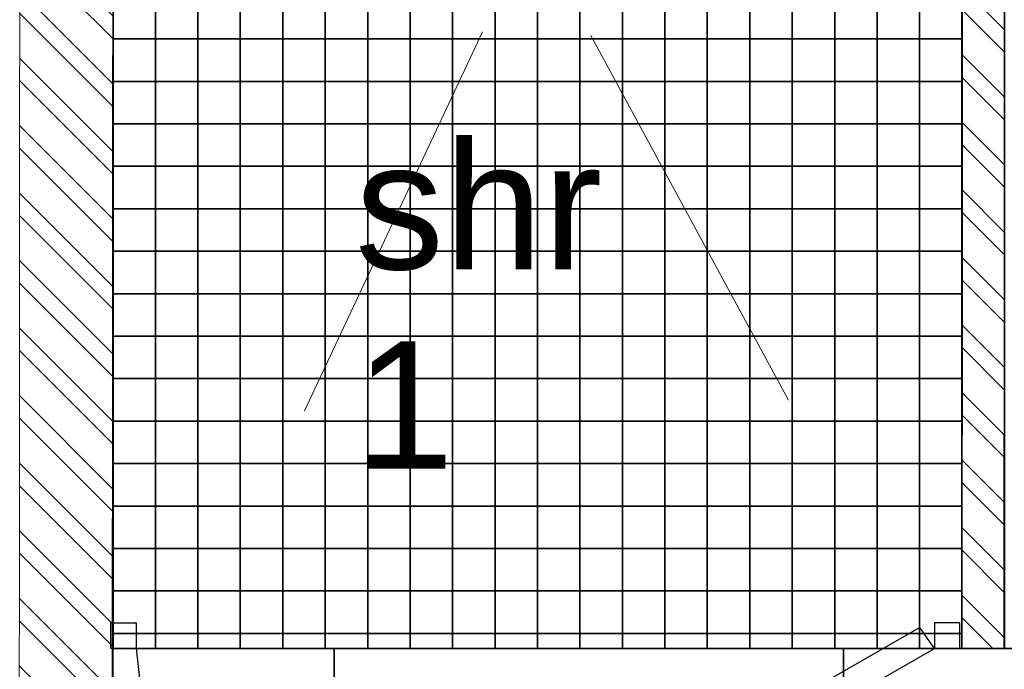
# Model space of a CAD drawing. Header units: millimetres. Extents: x -115474967 to 444143, y -74377 to 241828222.
# Tile 366 of 590: x -99872 to -98712, y 269102 to 269867. Entities that reach past the tile are written whole.
import ezdxf

# ---------------------------------------------------------------- set-up
doc = ezdxf.new("R2010")
doc.units = ezdxf.units.MM
doc.header["$MEASUREMENT"] = 0
doc.linetypes.add('Dashed', pattern=[280, 140, -140])
for name, color, linetype in [('00-2 Fittings', 8, 'Continuous'), ('00-2 Walls', 4, 'Continuous'), ('00-3 Elev 02', 1, 'Continuous'), ('00-3 Elev 04', 8, 'Continuous'), ('00-6 H-Brickwork', 9, 'Continuous'), ('FITT-CURT', 4, 'Dashed'), ('FITT-SANT', 5, 'Continuous'), ('TEXT-50', 2, 'Continuous'), ('WINDOWS_AND_DOORS', 1, 'Continuous')]:
    doc.layers.add(name, color=color, linetype=linetype)
doc.layers.add('0_cons_01', color=40, linetype='Continuous', lineweight=0, plot=False)
doc.styles.add('TEXT-50', font='arial.ttf', dxfattribs={"height": 100})

msp = doc.modelspace()

# ---------------------------------------------------------------- hatches: boundary and pattern name
at = {"layer": '00-6 H-Brickwork'}
h = msp.add_hatch(dxfattribs=at)
h.set_pattern_fill('ANSI32', color=256, scale=150, angle=450, style=0)
h.set_pattern_definition([(135, (14085.39, 0), (-39.774756, -39.774756), []), (135, (14085.39, 26.517), (-39.774756, -39.774756), [])])
h.paths.add_polyline_path([(-109260.08217, 270268.53784), (-109150.19608, 270268.53422), (-109150.19608, 270383.4416), (-109058.42578, 270383.47371), (-109058.42578, 270268.53422), (-108948.63072, 270268.51248), (-108948.42578, 270498.29396), (-109258.32202, 270498.29396)])
h.paths.add_polyline_path([(-108948.63072, 270153.32183), (-109260.19608, 270153.32183), (-109260.19608, 270268.53422), (-108948.63072, 270268.50592)], flags=17)
h.paths.add_polyline_path([(-107303.97852, 267542.95615), (-110870.91859, 267542.95615), (-110870.92005, 267184.13279), (-111099.69926, 267184.16443), (-111099.73128, 267294.33039), (-110984.13263, 267294.33039), (-110984.89939, 267655.29973), (-109375.20646, 267658.71902), (-109380.86351, 270321.85747), (-109265.86379, 270322.11662), (-109260.19608, 269354.14194), (-108362.03114, 269354.14194), (-108362.03114, 269304.14194), (-109260.19608, 269304.13421), (-109260.19608, 268504.13368), (-108362.03114, 268504.13368), (-108362.03114, 268454.13368), (-109260.19608, 268454.13274), (-109260.19608, 267652.95615), (-107303.89194, 267652.95612)])
h.paths.add_polyline_path([(-109610.86301, 270321.38377), (-109380.86522, 270321.85738), (-109380.62985, 270211.85786), (-109495.02964, 270211.61485), (-109490.45042, 267773.47446), (-111099.66512, 267771.37479), (-111099.74655, 267184.16451), (-111213.89911, 267184.18035), (-111214.81325, 267884.81187), (-109605.69449, 267888.22997), (-109605.6157, 267851.13878)])
h.paths.add_polyline_path([(-107353.18352, 268552.94153), (-107301.93173, 268552.94153), (-107301.93173, 270143.17954), (-107353.18352, 270143.17954)])
h.paths.add_polyline_path([(-106403.79542, 268552.44538), (-106352.21745, 268552.44538), (-106352.21745, 270147.39224), (-106403.79542, 270147.39224)])
h.paths.add_polyline_path([(-105453.77199, 268551.92727), (-105402.20687, 268551.92727), (-105402.20687, 270149.00282), (-105453.77199, 270149.00282)])
h.paths.add_polyline_path([(-101721.713, 270378.88833), (-104503.42654, 270378.88833), (-104503.42654, 270495.68108), (-101721.713, 270495.68108)])
h.paths.add_polyline_path([(-104502.67338, 265155.25751), (-103861.43127, 265154.83502), (-103861.43127, 265264.83504), (-104392.67338, 265265.18506), (-104392.67338, 267465.18554), (-101441.74628, 267465.18556), (-101441.74628, 265265.18506), (-102761.35902, 265264.11025), (-102761.43151, 265154.11027), (-101331.74628, 265155.18506), (-101331.67713, 267575.18556), (-104392.67338, 267575.18556), (-104392.67338, 270150.61523), (-101831.8551, 270150.61523), (-101832.77079, 268473.49915), (-101722.74451, 268473.49915), (-101721.713, 270378.88429), (-101831.713, 270378.88833), (-101831.713, 270264.78479), (-104393.49383, 270265.61016), (-104393.42654, 270378.88833), (-104503.47702, 270379.97591)])
h.paths.add_polyline_path([(-100822.74451, 268472.94781), (-100772.01697, 268472.94781), (-100772.01697, 270145.76617), (-100822.74451, 270145.76617)])
h.paths.add_polyline_path([(-99872.97549, 268137.32336), (-99456.30081, 268137.09656), (-99456.25182, 268227.09655), (-99762.9244, 268227.26347), (-99761.83551, 270143.99884), (-99436.85793, 270143.99884), (-99436.74422, 270261.68049), (-99871.72212, 270262.10074)])
h.paths.add_polyline_path([(-99871.7221, 270262.13645), (-99761.61102, 270261.99435), (-99761.61102, 270376.99438), (-99546.52198, 270377.10066), (-99546.52198, 270261.68049), (-99436.74421, 270261.68296), (-99436.52198, 270491.68034), (-99871.61102, 270491.68034)])
h.paths.add_polyline_path([(-98762.43622, 269126.3182), (-98711.7444, 269126.3182), (-98711.7444, 270143.99884), (-98762.43622, 270143.99884)])
h.paths.add_polyline_path([(-97712.32578, 269126.40399), (-97661.62803, 269126.40399), (-97661.62803, 270143.99884), (-97712.32578, 270143.99884)], flags=17)
h.paths.add_polyline_path([(-97071.53883, 270259.39761), (-96961.52288, 270259.39511), (-96961.41186, 270374.28876), (-96551.35101, 270374.28876), (-96551.35101, 270259.12945), (-96441.43927, 270259.05413), (-96441.34536, 270488.78626), (-97071.52288, 270488.78625)])
h.paths.add_polyline_path([(-96442.59513, 266505.83408), (-96662.59513, 266545.28649), (-96662.59513, 268135.57592), (-98256.30098, 268136.44339), (-98256.252, 268226.44338), (-96661.50193, 268225.57591), (-96661.50193, 270143.99884), (-97071.572, 270143.99884), (-97071.53883, 270259.39511), (-96441.43927, 270259.05214)])
h.paths.add_polyline_path([(-102665.60228, 263929.62036), (-102665.6022, 264149.62036), (-99866.75339, 264149.62036), (-99866.75339, 264827.42455), (-99756.75339, 264827.42455), (-99756.75339, 264149.62036), (-97688.94996, 264149.62036), (-97691.0228, 266182.58981), (-99873.09098, 266182.58981), (-99873.77765, 267068.0994), (-99763.77765, 267068.44231), (-99763.77765, 266403.02968), (-96705.99403, 266403.02968), (-96745.52532, 266182.58981), (-97477.09582, 266182.58981), (-97468.06649, 263929.62036), (-99073.81807, 263929.62036), (-99073.81807, 263840.89071), (-99293.54254, 263840.89071), (-99293.81914, 263929.62036)])
h.paths.add_polyline_path([(-110980.11471, 264159.62015), (-110980.10231, 264274.31633), (-111095.10219, 264274.16628), (-111095.22, 264384.33281), (-110870.91859, 264384.13517), (-110870.91859, 264274.61277), (-105532.3587, 264274.62036), (-105532.3587, 266949.61603), (-105422.3587, 266949.61603), (-105422.3587, 264149.62036), (-103974.10601, 264149.62036), (-103974.10601, 263929.62036), (-105532.3587, 263929.62036), (-109252.28503, 263929.62036), (-109252.28503, 263873.55477), (-109482.16432, 263873.06649), (-109482.1654, 263983.06646), (-109367.46422, 263983.06583), (-109367.46422, 264044.61972), (-105532.3587, 264044.62036), (-105532.3587, 264159.62036)])
h.paths.add_polyline_path([(-111209.65275, 263929.62036), (-111210.24584, 264384.18273), (-111095.24593, 264384.33278), (-111095.24593, 264044.62036), (-109482.52981, 264044.62036), (-109482.1654, 263873.06646), (-109597.16516, 263872.82219), (-109597.16516, 263929.62036)])

# ---------------------------------------------------------------- linework, layer by layer
for points in [[(-99762.16274, 269125.94737), (-99501.63656, 269126.35123), (-99501.6388, 268608.78822), (-99762.16498, 268608.38436)], [(-99501.6364, 269126.35123), (-98901.6364, 269126.35123), (-98901.63865, 268608.78822), (-99501.63865, 268608.78822)], [(-98901.6364, 269126.35123), (-98301.6364, 269126.35123), (-98301.63865, 268608.78822), (-98901.63865, 268608.78822)]]:
    msp.add_lwpolyline(points, close=True)
at = {"layer": '00-2 Fittings', "color": 9, "true_color": 0xc7c8ca}
for points in [[(-99761.85484, 269893.99884), (-99761.85484, 269843.99884), (-99712.114, 269843.99884), (-99712.114, 269893.99884)], [(-99712.114, 269893.99884), (-99712.114, 269843.99884), (-99662.114, 269843.99884), (-99662.114, 269893.99884)], [(-99662.114, 269893.99884), (-99662.114, 269843.99884), (-99612.114, 269843.99884), (-99612.114, 269893.99884)], [(-99612.114, 269893.99884), (-99612.114, 269843.99884), (-99562.114, 269843.99884), (-99562.114, 269893.99884)], [(-99562.114, 269893.99884), (-99562.114, 269843.99884), (-99512.114, 269843.99884), (-99512.114, 269893.99884)], [(-99512.114, 269893.99884), (-99512.114, 269843.99884), (-99462.114, 269843.99884), (-99462.114, 269893.99884)], [(-99462.114, 269893.99884), (-99462.114, 269843.99884), (-99412.114, 269843.99884), (-99412.114, 269893.99884)], [(-99362.114, 269893.99884), (-99362.114, 269843.99884), (-99412.114, 269843.99884), (-99412.114, 269893.99884)], [(-99312.114, 269893.99884), (-99312.114, 269843.99884), (-99362.114, 269843.99884), (-99362.114, 269893.99884)], [(-99262.114, 269893.99884), (-99262.114, 269843.99884), (-99312.114, 269843.99884), (-99312.114, 269893.99884)], [(-99212.114, 269893.99884), (-99212.114, 269843.99884), (-99262.114, 269843.99884), (-99262.114, 269893.99884)], [(-99162.114, 269893.99884), (-99162.114, 269843.99884), (-99212.114, 269843.99884), (-99212.114, 269893.99884)], [(-99112.114, 269893.99884), (-99112.114, 269843.99884), (-99162.114, 269843.99884), (-99162.114, 269893.99884)], [(-99062.114, 269893.99884), (-99062.114, 269843.99884), (-99112.114, 269843.99884), (-99112.114, 269893.99884)], [(-99012.114, 269893.99884), (-99012.114, 269843.99884), (-99062.114, 269843.99884), (-99062.114, 269893.99884)], [(-98962.114, 269893.99884), (-98962.114, 269843.99884), (-99012.114, 269843.99884), (-99012.114, 269893.99884)], [(-98912.114, 269893.99884), (-98912.114, 269843.99884), (-98962.114, 269843.99884), (-98962.114, 269893.99884)], [(-98862.114, 269893.99884), (-98862.114, 269843.99884), (-98912.114, 269843.99884), (-98912.114, 269893.99884)], [(-98812.114, 269893.99884), (-98812.114, 269843.99884), (-98862.114, 269843.99884), (-98862.114, 269893.99884)], [(-98762.43622, 269893.99884), (-98762.43622, 269843.99884), (-98812.114, 269843.99884), (-98812.114, 269893.99884)], [(-99761.85484, 269843.99884), (-99761.85484, 269793.99884), (-99712.114, 269793.99884), (-99712.114, 269843.99884)], [(-99712.114, 269843.99884), (-99712.114, 269793.99884), (-99662.114, 269793.99884), (-99662.114, 269843.99884)], [(-99662.114, 269843.99884), (-99662.114, 269793.99884), (-99612.114, 269793.99884), (-99612.114, 269843.99884)], [(-99612.114, 269843.99884), (-99612.114, 269793.99884), (-99562.114, 269793.99884), (-99562.114, 269843.99884)], [(-99562.114, 269843.99884), (-99562.114, 269793.99884), (-99512.114, 269793.99884), (-99512.114, 269843.99884)], [(-99512.114, 269843.99884), (-99512.114, 269793.99884), (-99462.114, 269793.99884), (-99462.114, 269843.99884)], [(-99462.114, 269843.99884), (-99462.114, 269793.99884), (-99412.114, 269793.99884), (-99412.114, 269843.99884)], [(-99362.114, 269843.99884), (-99362.114, 269793.99884), (-99412.114, 269793.99884), (-99412.114, 269843.99884)], [(-99312.114, 269843.99884), (-99312.114, 269793.99884), (-99362.114, 269793.99884), (-99362.114, 269843.99884)], [(-99262.114, 269843.99884), (-99262.114, 269793.99884), (-99312.114, 269793.99884), (-99312.114, 269843.99884)], [(-99212.114, 269843.99884), (-99212.114, 269793.99884), (-99262.114, 269793.99884), (-99262.114, 269843.99884)], [(-99162.114, 269843.99884), (-99162.114, 269793.99884), (-99212.114, 269793.99884), (-99212.114, 269843.99884)], [(-99112.114, 269843.99884), (-99112.114, 269793.99884), (-99162.114, 269793.99884), (-99162.114, 269843.99884)], [(-99062.114, 269843.99884), (-99062.114, 269793.99884), (-99112.114, 269793.99884), (-99112.114, 269843.99884)], [(-99012.114, 269843.99884), (-99012.114, 269793.99884), (-99062.114, 269793.99884), (-99062.114, 269843.99884)], [(-98962.114, 269843.99884), (-98962.114, 269793.99884), (-99012.114, 269793.99884), (-99012.114, 269843.99884)], [(-98912.114, 269843.99884), (-98912.114, 269793.99884), (-98962.114, 269793.99884), (-98962.114, 269843.99884)], [(-98862.114, 269843.99884), (-98862.114, 269793.99884), (-98912.114, 269793.99884), (-98912.114, 269843.99884)], [(-98812.114, 269843.99884), (-98812.114, 269793.99884), (-98862.114, 269793.99884), (-98862.114, 269843.99884)], [(-98762.43622, 269843.99884), (-98762.43622, 269793.99884), (-98812.114, 269793.99884), (-98812.114, 269843.99884)], [(-99761.85484, 269793.99884), (-99761.85484, 269743.99884), (-99712.114, 269743.99884), (-99712.114, 269793.99884)], [(-99712.114, 269793.99884), (-99712.114, 269743.99884), (-99662.114, 269743.99884), (-99662.114, 269793.99884)], [(-99662.114, 269793.99884), (-99662.114, 269743.99884), (-99612.114, 269743.99884), (-99612.114, 269793.99884)], [(-99612.114, 269793.99884), (-99612.114, 269743.99884), (-99562.114, 269743.99884), (-99562.114, 269793.99884)], [(-99562.114, 269793.99884), (-99562.114, 269743.99884), (-99512.114, 269743.99884), (-99512.114, 269793.99884)], [(-99512.114, 269793.99884), (-99512.114, 269743.99884), (-99462.114, 269743.99884), (-99462.114, 269793.99884)], [(-99462.114, 269793.99884), (-99462.114, 269743.99884), (-99412.114, 269743.99884), (-99412.114, 269793.99884)], [(-99362.114, 269793.99884), (-99362.114, 269743.99884), (-99412.114, 269743.99884), (-99412.114, 269793.99884)], [(-99312.114, 269793.99884), (-99312.114, 269743.99884), (-99362.114, 269743.99884), (-99362.114, 269793.99884)], [(-99262.114, 269793.99884), (-99262.114, 269743.99884), (-99312.114, 269743.99884), (-99312.114, 269793.99884)], [(-99212.114, 269793.99884), (-99212.114, 269743.99884), (-99262.114, 269743.99884), (-99262.114, 269793.99884)], [(-99162.114, 269793.99884), (-99162.114, 269743.99884), (-99212.114, 269743.99884), (-99212.114, 269793.99884)], [(-99112.114, 269793.99884), (-99112.114, 269743.99884), (-99162.114, 269743.99884), (-99162.114, 269793.99884)], [(-99062.114, 269793.99884), (-99062.114, 269743.99884), (-99112.114, 269743.99884), (-99112.114, 269793.99884)], [(-99012.114, 269793.99884), (-99012.114, 269743.99884), (-99062.114, 269743.99884), (-99062.114, 269793.99884)], [(-98962.114, 269793.99884), (-98962.114, 269743.99884), (-99012.114, 269743.99884), (-99012.114, 269793.99884)], [(-98912.114, 269793.99884), (-98912.114, 269743.99884), (-98962.114, 269743.99884), (-98962.114, 269793.99884)], [(-98862.114, 269793.99884), (-98862.114, 269743.99884), (-98912.114, 269743.99884), (-98912.114, 269793.99884)], [(-98812.114, 269793.99884), (-98812.114, 269743.99884), (-98862.114, 269743.99884), (-98862.114, 269793.99884)], [(-98762.43622, 269793.99884), (-98762.43622, 269743.99884), (-98812.114, 269743.99884), (-98812.114, 269793.99884)], [(-99761.85484, 269743.99884), (-99761.85484, 269693.99884), (-99712.114, 269693.99884), (-99712.114, 269743.99884)], [(-99712.114, 269743.99884), (-99712.114, 269693.99884), (-99662.114, 269693.99884), (-99662.114, 269743.99884)], [(-99662.114, 269743.99884), (-99662.114, 269693.99884), (-99612.114, 269693.99884), (-99612.114, 269743.99884)], [(-99612.114, 269743.99884), (-99612.114, 269693.99884), (-99562.114, 269693.99884), (-99562.114, 269743.99884)], [(-99562.114, 269743.99884), (-99562.114, 269693.99884), (-99512.114, 269693.99884), (-99512.114, 269743.99884)], [(-99512.114, 269743.99884), (-99512.114, 269693.99884), (-99462.114, 269693.99884), (-99462.114, 269743.99884)], [(-99462.114, 269743.99884), (-99462.114, 269693.99884), (-99412.114, 269693.99884), (-99412.114, 269743.99884)], [(-99362.114, 269743.99884), (-99362.114, 269693.99884), (-99412.114, 269693.99884), (-99412.114, 269743.99884)], [(-99312.114, 269743.99884), (-99312.114, 269693.99884), (-99362.114, 269693.99884), (-99362.114, 269743.99884)], [(-99262.114, 269743.99884), (-99262.114, 269693.99884), (-99312.114, 269693.99884), (-99312.114, 269743.99884)], [(-99212.114, 269743.99884), (-99212.114, 269693.99884), (-99262.114, 269693.99884), (-99262.114, 269743.99884)], [(-99162.114, 269743.99884), (-99162.114, 269693.99884), (-99212.114, 269693.99884), (-99212.114, 269743.99884)], [(-99112.114, 269743.99884), (-99112.114, 269693.99884), (-99162.114, 269693.99884), (-99162.114, 269743.99884)], [(-99062.114, 269743.99884), (-99062.114, 269693.99884), (-99112.114, 269693.99884), (-99112.114, 269743.99884)], [(-99012.114, 269743.99884), (-99012.114, 269693.99884), (-99062.114, 269693.99884), (-99062.114, 269743.99884)], [(-98962.114, 269743.99884), (-98962.114, 269693.99884), (-99012.114, 269693.99884), (-99012.114, 269743.99884)], [(-98912.114, 269743.99884), (-98912.114, 269693.99884), (-98962.114, 269693.99884), (-98962.114, 269743.99884)], [(-98862.114, 269743.99884), (-98862.114, 269693.99884), (-98912.114, 269693.99884), (-98912.114, 269743.99884)], [(-98812.114, 269743.99884), (-98812.114, 269693.99884), (-98862.114, 269693.99884), (-98862.114, 269743.99884)], [(-98762.43622, 269743.99884), (-98762.43622, 269693.99884), (-98812.114, 269693.99884), (-98812.114, 269743.99884)], [(-99761.85484, 269693.99884), (-99761.85484, 269643.99884), (-99712.114, 269643.99884), (-99712.114, 269693.99884)], [(-99712.114, 269693.99884), (-99712.114, 269643.99884), (-99662.114, 269643.99884), (-99662.114, 269693.99884)], [(-99662.114, 269693.99884), (-99662.114, 269643.99884), (-99612.114, 269643.99884), (-99612.114, 269693.99884)], [(-99612.114, 269693.99884), (-99612.114, 269643.99884), (-99562.114, 269643.99884), (-99562.114, 269693.99884)], [(-99562.114, 269693.99884), (-99562.114, 269643.99884), (-99512.114, 269643.99884), (-99512.114, 269693.99884)], [(-99512.114, 269693.99884), (-99512.114, 269643.99884), (-99462.114, 269643.99884), (-99462.114, 269693.99884)], [(-99462.114, 269693.99884), (-99462.114, 269643.99884), (-99412.114, 269643.99884), (-99412.114, 269693.99884)], [(-99362.114, 269693.99884), (-99362.114, 269643.99884), (-99412.114, 269643.99884), (-99412.114, 269693.99884)], [(-99312.114, 269693.99884), (-99312.114, 269643.99884), (-99362.114, 269643.99884), (-99362.114, 269693.99884)], [(-99262.114, 269693.99884), (-99262.114, 269643.99884), (-99312.114, 269643.99884), (-99312.114, 269693.99884)], [(-99212.114, 269693.99884), (-99212.114, 269643.99884), (-99262.114, 269643.99884), (-99262.114, 269693.99884)], [(-99162.114, 269693.99884), (-99162.114, 269643.99884), (-99212.114, 269643.99884), (-99212.114, 269693.99884)], [(-99112.114, 269693.99884), (-99112.114, 269643.99884), (-99162.114, 269643.99884), (-99162.114, 269693.99884)], [(-99062.114, 269693.99884), (-99062.114, 269643.99884), (-99112.114, 269643.99884), (-99112.114, 269693.99884)], [(-99012.114, 269693.99884), (-99012.114, 269643.99884), (-99062.114, 269643.99884), (-99062.114, 269693.99884)], [(-98962.114, 269693.99884), (-98962.114, 269643.99884), (-99012.114, 269643.99884), (-99012.114, 269693.99884)], [(-98912.114, 269693.99884), (-98912.114, 269643.99884), (-98962.114, 269643.99884), (-98962.114, 269693.99884)], [(-98862.114, 269693.99884), (-98862.114, 269643.99884), (-98912.114, 269643.99884), (-98912.114, 269693.99884)], [(-98812.114, 269693.99884), (-98812.114, 269643.99884), (-98862.114, 269643.99884), (-98862.114, 269693.99884)], [(-98762.43622, 269693.99884), (-98762.43622, 269643.99884), (-98812.114, 269643.99884), (-98812.114, 269693.99884)], [(-99761.85484, 269643.99884), (-99761.85484, 269593.99884), (-99712.114, 269593.99884), (-99712.114, 269643.99884)], [(-99712.114, 269643.99884), (-99712.114, 269593.99884), (-99662.114, 269593.99884), (-99662.114, 269643.99884)], [(-99662.114, 269643.99884), (-99662.114, 269593.99884), (-99612.114, 269593.99884), (-99612.114, 269643.99884)], [(-99612.114, 269643.99884), (-99612.114, 269593.99884), (-99562.114, 269593.99884), (-99562.114, 269643.99884)], [(-99562.114, 269643.99884), (-99562.114, 269593.99884), (-99512.114, 269593.99884), (-99512.114, 269643.99884)], [(-99512.114, 269643.99884), (-99512.114, 269593.99884), (-99462.114, 269593.99884), (-99462.114, 269643.99884)], [(-99462.114, 269643.99884), (-99462.114, 269593.99884), (-99412.114, 269593.99884), (-99412.114, 269643.99884)], [(-99362.114, 269643.99884), (-99362.114, 269593.99884), (-99412.114, 269593.99884), (-99412.114, 269643.99884)], [(-99312.114, 269643.99884), (-99312.114, 269593.99884), (-99362.114, 269593.99884), (-99362.114, 269643.99884)], [(-99262.114, 269643.99884), (-99262.114, 269593.99884), (-99312.114, 269593.99884), (-99312.114, 269643.99884)], [(-99212.114, 269643.99884), (-99212.114, 269593.99884), (-99262.114, 269593.99884), (-99262.114, 269643.99884)], [(-99162.114, 269643.99884), (-99162.114, 269593.99884), (-99212.114, 269593.99884), (-99212.114, 269643.99884)], [(-99112.114, 269643.99884), (-99112.114, 269593.99884), (-99162.114, 269593.99884), (-99162.114, 269643.99884)], [(-99062.114, 269643.99884), (-99062.114, 269593.99884), (-99112.114, 269593.99884), (-99112.114, 269643.99884)], [(-99012.114, 269643.99884), (-99012.114, 269593.99884), (-99062.114, 269593.99884), (-99062.114, 269643.99884)], [(-98962.114, 269643.99884), (-98962.114, 269593.99884), (-99012.114, 269593.99884), (-99012.114, 269643.99884)], [(-98912.114, 269643.99884), (-98912.114, 269593.99884), (-98962.114, 269593.99884), (-98962.114, 269643.99884)], [(-98862.114, 269643.99884), (-98862.114, 269593.99884), (-98912.114, 269593.99884), (-98912.114, 269643.99884)], [(-98812.114, 269643.99884), (-98812.114, 269593.99884), (-98862.114, 269593.99884), (-98862.114, 269643.99884)], [(-98762.43622, 269643.99884), (-98762.43622, 269593.99884), (-98812.114, 269593.99884), (-98812.114, 269643.99884)], [(-99761.85484, 269593.99884), (-99761.85484, 269543.99884), (-99712.114, 269543.99884), (-99712.114, 269593.99884)], [(-99712.114, 269593.99884), (-99712.114, 269543.99884), (-99662.114, 269543.99884), (-99662.114, 269593.99884)], [(-99662.114, 269593.99884), (-99662.114, 269543.99884), (-99612.114, 269543.99884), (-99612.114, 269593.99884)], [(-99612.114, 269593.99884), (-99612.114, 269543.99884), (-99562.114, 269543.99884), (-99562.114, 269593.99884)], [(-99562.114, 269593.99884), (-99562.114, 269543.99884), (-99512.114, 269543.99884), (-99512.114, 269593.99884)], [(-99512.114, 269593.99884), (-99512.114, 269543.99884), (-99462.114, 269543.99884), (-99462.114, 269593.99884)], [(-99462.114, 269593.99884), (-99462.114, 269543.99884), (-99412.114, 269543.99884), (-99412.114, 269593.99884)], [(-99362.114, 269593.99884), (-99362.114, 269543.99884), (-99412.114, 269543.99884), (-99412.114, 269593.99884)], [(-99312.114, 269593.99884), (-99312.114, 269543.99884), (-99362.114, 269543.99884), (-99362.114, 269593.99884)], [(-99262.114, 269593.99884), (-99262.114, 269543.99884), (-99312.114, 269543.99884), (-99312.114, 269593.99884)], [(-99212.114, 269593.99884), (-99212.114, 269543.99884), (-99262.114, 269543.99884), (-99262.114, 269593.99884)], [(-99162.114, 269593.99884), (-99162.114, 269543.99884), (-99212.114, 269543.99884), (-99212.114, 269593.99884)], [(-99112.114, 269593.99884), (-99112.114, 269543.99884), (-99162.114, 269543.99884), (-99162.114, 269593.99884)], [(-99062.114, 269593.99884), (-99062.114, 269543.99884), (-99112.114, 269543.99884), (-99112.114, 269593.99884)], [(-99012.114, 269593.99884), (-99012.114, 269543.99884), (-99062.114, 269543.99884), (-99062.114, 269593.99884)], [(-98962.114, 269593.99884), (-98962.114, 269543.99884), (-99012.114, 269543.99884), (-99012.114, 269593.99884)], [(-98912.114, 269593.99884), (-98912.114, 269543.99884), (-98962.114, 269543.99884), (-98962.114, 269593.99884)], [(-98862.114, 269593.99884), (-98862.114, 269543.99884), (-98912.114, 269543.99884), (-98912.114, 269593.99884)], [(-98812.114, 269593.99884), (-98812.114, 269543.99884), (-98862.114, 269543.99884), (-98862.114, 269593.99884)], [(-98762.43622, 269593.99884), (-98762.43622, 269543.99884), (-98812.114, 269543.99884), (-98812.114, 269593.99884)], [(-99761.85484, 269543.99884), (-99761.85484, 269493.99884), (-99712.114, 269493.99884), (-99712.114, 269543.99884)], [(-99712.114, 269543.99884), (-99712.114, 269493.99884), (-99662.114, 269493.99884), (-99662.114, 269543.99884)], [(-99662.114, 269543.99884), (-99662.114, 269493.99884), (-99612.114, 269493.99884), (-99612.114, 269543.99884)], [(-99612.114, 269543.99884), (-99612.114, 269493.99884), (-99562.114, 269493.99884), (-99562.114, 269543.99884)], [(-99562.114, 269543.99884), (-99562.114, 269493.99884), (-99512.114, 269493.99884), (-99512.114, 269543.99884)], [(-99512.114, 269543.99884), (-99512.114, 269493.99884), (-99462.114, 269493.99884), (-99462.114, 269543.99884)], [(-99462.114, 269543.99884), (-99462.114, 269493.99884), (-99412.114, 269493.99884), (-99412.114, 269543.99884)], [(-99362.114, 269543.99884), (-99362.114, 269493.99884), (-99412.114, 269493.99884), (-99412.114, 269543.99884)], [(-99312.114, 269543.99884), (-99312.114, 269493.99884), (-99362.114, 269493.99884), (-99362.114, 269543.99884)], [(-99262.114, 269543.99884), (-99262.114, 269493.99884), (-99312.114, 269493.99884), (-99312.114, 269543.99884)], [(-99212.114, 269543.99884), (-99212.114, 269493.99884), (-99262.114, 269493.99884), (-99262.114, 269543.99884)], [(-99162.114, 269543.99884), (-99162.114, 269493.99884), (-99212.114, 269493.99884), (-99212.114, 269543.99884)], [(-99112.114, 269543.99884), (-99112.114, 269493.99884), (-99162.114, 269493.99884), (-99162.114, 269543.99884)], [(-99062.114, 269543.99884), (-99062.114, 269493.99884), (-99112.114, 269493.99884), (-99112.114, 269543.99884)], [(-99012.114, 269543.99884), (-99012.114, 269493.99884), (-99062.114, 269493.99884), (-99062.114, 269543.99884)], [(-98962.114, 269543.99884), (-98962.114, 269493.99884), (-99012.114, 269493.99884), (-99012.114, 269543.99884)], [(-98912.114, 269543.99884), (-98912.114, 269493.99884), (-98962.114, 269493.99884), (-98962.114, 269543.99884)], [(-98862.114, 269543.99884), (-98862.114, 269493.99884), (-98912.114, 269493.99884), (-98912.114, 269543.99884)], [(-98812.114, 269543.99884), (-98812.114, 269493.99884), (-98862.114, 269493.99884), (-98862.114, 269543.99884)], [(-98762.43622, 269543.99884), (-98762.43622, 269493.99884), (-98812.114, 269493.99884), (-98812.114, 269543.99884)], [(-99761.85484, 269493.99884), (-99761.85484, 269443.99884), (-99712.114, 269443.99884), (-99712.114, 269493.99884)], [(-99712.114, 269493.99884), (-99712.114, 269443.99884), (-99662.114, 269443.99884), (-99662.114, 269493.99884)], [(-99662.114, 269493.99884), (-99662.114, 269443.99884), (-99612.114, 269443.99884), (-99612.114, 269493.99884)], [(-99612.114, 269493.99884), (-99612.114, 269443.99884), (-99562.114, 269443.99884), (-99562.114, 269493.99884)], [(-99562.114, 269493.99884), (-99562.114, 269443.99884), (-99512.114, 269443.99884), (-99512.114, 269493.99884)], [(-99512.114, 269493.99884), (-99512.114, 269443.99884), (-99462.114, 269443.99884), (-99462.114, 269493.99884)], [(-99462.114, 269493.99884), (-99462.114, 269443.99884), (-99412.114, 269443.99884), (-99412.114, 269493.99884)], [(-99362.114, 269493.99884), (-99362.114, 269443.99884), (-99412.114, 269443.99884), (-99412.114, 269493.99884)], [(-99312.114, 269493.99884), (-99312.114, 269443.99884), (-99362.114, 269443.99884), (-99362.114, 269493.99884)], [(-99262.114, 269493.99884), (-99262.114, 269443.99884), (-99312.114, 269443.99884), (-99312.114, 269493.99884)], [(-99212.114, 269493.99884), (-99212.114, 269443.99884), (-99262.114, 269443.99884), (-99262.114, 269493.99884)], [(-99162.114, 269493.99884), (-99162.114, 269443.99884), (-99212.114, 269443.99884), (-99212.114, 269493.99884)], [(-99112.114, 269493.99884), (-99112.114, 269443.99884), (-99162.114, 269443.99884), (-99162.114, 269493.99884)], [(-99062.114, 269493.99884), (-99062.114, 269443.99884), (-99112.114, 269443.99884), (-99112.114, 269493.99884)], [(-99012.114, 269493.99884), (-99012.114, 269443.99884), (-99062.114, 269443.99884), (-99062.114, 269493.99884)], [(-98962.114, 269493.99884), (-98962.114, 269443.99884), (-99012.114, 269443.99884), (-99012.114, 269493.99884)], [(-98912.114, 269493.99884), (-98912.114, 269443.99884), (-98962.114, 269443.99884), (-98962.114, 269493.99884)], [(-98862.114, 269493.99884), (-98862.114, 269443.99884), (-98912.114, 269443.99884), (-98912.114, 269493.99884)], [(-98812.114, 269493.99884), (-98812.114, 269443.99884), (-98862.114, 269443.99884), (-98862.114, 269493.99884)], [(-98762.43622, 269493.99884), (-98762.43622, 269443.99884), (-98812.114, 269443.99884), (-98812.114, 269493.99884)], [(-99761.85484, 269443.99884), (-99761.85484, 269393.99884), (-99712.114, 269393.99884), (-99712.114, 269443.99884)], [(-99712.114, 269443.99884), (-99712.114, 269393.99884), (-99662.114, 269393.99884), (-99662.114, 269443.99884)], [(-99662.114, 269443.99884), (-99662.114, 269393.99884), (-99612.114, 269393.99884), (-99612.114, 269443.99884)], [(-99612.114, 269443.99884), (-99612.114, 269393.99884), (-99562.114, 269393.99884), (-99562.114, 269443.99884)], [(-99562.114, 269443.99884), (-99562.114, 269393.99884), (-99512.114, 269393.99884), (-99512.114, 269443.99884)], [(-99512.114, 269443.99884), (-99512.114, 269393.99884), (-99462.114, 269393.99884), (-99462.114, 269443.99884)], [(-99462.114, 269443.99884), (-99462.114, 269393.99884), (-99412.114, 269393.99884), (-99412.114, 269443.99884)], [(-99362.114, 269443.99884), (-99362.114, 269393.99884), (-99412.114, 269393.99884), (-99412.114, 269443.99884)], [(-99312.114, 269443.99884), (-99312.114, 269393.99884), (-99362.114, 269393.99884), (-99362.114, 269443.99884)], [(-99262.114, 269443.99884), (-99262.114, 269393.99884), (-99312.114, 269393.99884), (-99312.114, 269443.99884)], [(-99212.114, 269443.99884), (-99212.114, 269393.99884), (-99262.114, 269393.99884), (-99262.114, 269443.99884)], [(-99162.114, 269443.99884), (-99162.114, 269393.99884), (-99212.114, 269393.99884), (-99212.114, 269443.99884)], [(-99112.114, 269443.99884), (-99112.114, 269393.99884), (-99162.114, 269393.99884), (-99162.114, 269443.99884)], [(-99062.114, 269443.99884), (-99062.114, 269393.99884), (-99112.114, 269393.99884), (-99112.114, 269443.99884)], [(-99012.114, 269443.99884), (-99012.114, 269393.99884), (-99062.114, 269393.99884), (-99062.114, 269443.99884)], [(-98962.114, 269443.99884), (-98962.114, 269393.99884), (-99012.114, 269393.99884), (-99012.114, 269443.99884)], [(-98912.114, 269443.99884), (-98912.114, 269393.99884), (-98962.114, 269393.99884), (-98962.114, 269443.99884)], [(-98862.114, 269443.99884), (-98862.114, 269393.99884), (-98912.114, 269393.99884), (-98912.114, 269443.99884)], [(-98812.114, 269443.99884), (-98812.114, 269393.99884), (-98862.114, 269393.99884), (-98862.114, 269443.99884)], [(-98762.43622, 269443.99884), (-98762.43622, 269393.99884), (-98812.114, 269393.99884), (-98812.114, 269443.99884)], [(-99761.85484, 269393.99884), (-99761.85484, 269343.99884), (-99712.114, 269343.99884), (-99712.114, 269393.99884)], [(-99712.114, 269393.99884), (-99712.114, 269343.99884), (-99662.114, 269343.99884), (-99662.114, 269393.99884)], [(-99662.114, 269393.99884), (-99662.114, 269343.99884), (-99612.114, 269343.99884), (-99612.114, 269393.99884)], [(-99612.114, 269393.99884), (-99612.114, 269343.99884), (-99562.114, 269343.99884), (-99562.114, 269393.99884)], [(-99562.114, 269393.99884), (-99562.114, 269343.99884), (-99512.114, 269343.99884), (-99512.114, 269393.99884)], [(-99512.114, 269393.99884), (-99512.114, 269343.99884), (-99462.114, 269343.99884), (-99462.114, 269393.99884)], [(-99462.114, 269393.99884), (-99462.114, 269343.99884), (-99412.114, 269343.99884), (-99412.114, 269393.99884)], [(-99362.114, 269393.99884), (-99362.114, 269343.99884), (-99412.114, 269343.99884), (-99412.114, 269393.99884)], [(-99312.114, 269393.99884), (-99312.114, 269343.99884), (-99362.114, 269343.99884), (-99362.114, 269393.99884)], [(-99262.114, 269393.99884), (-99262.114, 269343.99884), (-99312.114, 269343.99884), (-99312.114, 269393.99884)], [(-99212.114, 269393.99884), (-99212.114, 269343.99884), (-99262.114, 269343.99884), (-99262.114, 269393.99884)], [(-99162.114, 269393.99884), (-99162.114, 269343.99884), (-99212.114, 269343.99884), (-99212.114, 269393.99884)], [(-99112.114, 269393.99884), (-99112.114, 269343.99884), (-99162.114, 269343.99884), (-99162.114, 269393.99884)], [(-99062.114, 269393.99884), (-99062.114, 269343.99884), (-99112.114, 269343.99884), (-99112.114, 269393.99884)], [(-99012.114, 269393.99884), (-99012.114, 269343.99884), (-99062.114, 269343.99884), (-99062.114, 269393.99884)], [(-98962.114, 269393.99884), (-98962.114, 269343.99884), (-99012.114, 269343.99884), (-99012.114, 269393.99884)], [(-98912.114, 269393.99884), (-98912.114, 269343.99884), (-98962.114, 269343.99884), (-98962.114, 269393.99884)], [(-98862.114, 269393.99884), (-98862.114, 269343.99884), (-98912.114, 269343.99884), (-98912.114, 269393.99884)], [(-98812.114, 269393.99884), (-98812.114, 269343.99884), (-98862.114, 269343.99884), (-98862.114, 269393.99884)], [(-98762.43622, 269393.99884), (-98762.43622, 269343.99884), (-98812.114, 269343.99884), (-98812.114, 269393.99884)], [(-99761.85484, 269343.99884), (-99761.85484, 269293.99884), (-99712.114, 269293.99884), (-99712.114, 269343.99884)], [(-99712.114, 269343.99884), (-99712.114, 269293.99884), (-99662.114, 269293.99884), (-99662.114, 269343.99884)], [(-99662.114, 269343.99884), (-99662.114, 269293.99884), (-99612.114, 269293.99884), (-99612.114, 269343.99884)], [(-99612.114, 269343.99884), (-99612.114, 269293.99884), (-99562.114, 269293.99884), (-99562.114, 269343.99884)], [(-99562.114, 269343.99884), (-99562.114, 269293.99884), (-99512.114, 269293.99884), (-99512.114, 269343.99884)], [(-99512.114, 269343.99884), (-99512.114, 269293.99884), (-99462.114, 269293.99884), (-99462.114, 269343.99884)], [(-99462.114, 269343.99884), (-99462.114, 269293.99884), (-99412.114, 269293.99884), (-99412.114, 269343.99884)], [(-99362.114, 269343.99884), (-99362.114, 269293.99884), (-99412.114, 269293.99884), (-99412.114, 269343.99884)], [(-99312.114, 269343.99884), (-99312.114, 269293.99884), (-99362.114, 269293.99884), (-99362.114, 269343.99884)], [(-99262.114, 269343.99884), (-99262.114, 269293.99884), (-99312.114, 269293.99884), (-99312.114, 269343.99884)], [(-99212.114, 269343.99884), (-99212.114, 269293.99884), (-99262.114, 269293.99884), (-99262.114, 269343.99884)], [(-99162.114, 269343.99884), (-99162.114, 269293.99884), (-99212.114, 269293.99884), (-99212.114, 269343.99884)], [(-99112.114, 269343.99884), (-99112.114, 269293.99884), (-99162.114, 269293.99884), (-99162.114, 269343.99884)], [(-99062.114, 269343.99884), (-99062.114, 269293.99884), (-99112.114, 269293.99884), (-99112.114, 269343.99884)], [(-99012.114, 269343.99884), (-99012.114, 269293.99884), (-99062.114, 269293.99884), (-99062.114, 269343.99884)], [(-98962.114, 269343.99884), (-98962.114, 269293.99884), (-99012.114, 269293.99884), (-99012.114, 269343.99884)], [(-98912.114, 269343.99884), (-98912.114, 269293.99884), (-98962.114, 269293.99884), (-98962.114, 269343.99884)], [(-98862.114, 269343.99884), (-98862.114, 269293.99884), (-98912.114, 269293.99884), (-98912.114, 269343.99884)], [(-98812.114, 269343.99884), (-98812.114, 269293.99884), (-98862.114, 269293.99884), (-98862.114, 269343.99884)], [(-98762.43622, 269343.99884), (-98762.43622, 269293.99884), (-98812.114, 269293.99884), (-98812.114, 269343.99884)], [(-99761.85484, 269293.99884), (-99761.85484, 269243.99884), (-99712.114, 269243.99884), (-99712.114, 269293.99884)], [(-99712.114, 269293.99884), (-99712.114, 269243.99884), (-99662.114, 269243.99884), (-99662.114, 269293.99884)], [(-99662.114, 269293.99884), (-99662.114, 269243.99884), (-99612.114, 269243.99884), (-99612.114, 269293.99884)], [(-99612.114, 269293.99884), (-99612.114, 269243.99884), (-99562.114, 269243.99884), (-99562.114, 269293.99884)], [(-99562.114, 269293.99884), (-99562.114, 269243.99884), (-99512.114, 269243.99884), (-99512.114, 269293.99884)], [(-99512.114, 269293.99884), (-99512.114, 269243.99884), (-99462.114, 269243.99884), (-99462.114, 269293.99884)], [(-99462.114, 269293.99884), (-99462.114, 269243.99884), (-99412.114, 269243.99884), (-99412.114, 269293.99884)], [(-99362.114, 269293.99884), (-99362.114, 269243.99884), (-99412.114, 269243.99884), (-99412.114, 269293.99884)], [(-99312.114, 269293.99884), (-99312.114, 269243.99884), (-99362.114, 269243.99884), (-99362.114, 269293.99884)], [(-99262.114, 269293.99884), (-99262.114, 269243.99884), (-99312.114, 269243.99884), (-99312.114, 269293.99884)], [(-99212.114, 269293.99884), (-99212.114, 269243.99884), (-99262.114, 269243.99884), (-99262.114, 269293.99884)], [(-99162.114, 269293.99884), (-99162.114, 269243.99884), (-99212.114, 269243.99884), (-99212.114, 269293.99884)], [(-99112.114, 269293.99884), (-99112.114, 269243.99884), (-99162.114, 269243.99884), (-99162.114, 269293.99884)], [(-99062.114, 269293.99884), (-99062.114, 269243.99884), (-99112.114, 269243.99884), (-99112.114, 269293.99884)], [(-99012.114, 269293.99884), (-99012.114, 269243.99884), (-99062.114, 269243.99884), (-99062.114, 269293.99884)], [(-98962.114, 269293.99884), (-98962.114, 269243.99884), (-99012.114, 269243.99884), (-99012.114, 269293.99884)], [(-98912.114, 269293.99884), (-98912.114, 269243.99884), (-98962.114, 269243.99884), (-98962.114, 269293.99884)], [(-98862.114, 269293.99884), (-98862.114, 269243.99884), (-98912.114, 269243.99884), (-98912.114, 269293.99884)], [(-98812.114, 269293.99884), (-98812.114, 269243.99884), (-98862.114, 269243.99884), (-98862.114, 269293.99884)], [(-98762.43622, 269293.99884), (-98762.43622, 269243.99884), (-98812.114, 269243.99884), (-98812.114, 269293.99884)], [(-99761.85484, 269243.99884), (-99761.85484, 269193.99884), (-99712.114, 269193.99884), (-99712.114, 269243.99884)], [(-99712.114, 269243.99884), (-99712.114, 269193.99884), (-99662.114, 269193.99884), (-99662.114, 269243.99884)], [(-99662.114, 269243.99884), (-99662.114, 269193.99884), (-99612.114, 269193.99884), (-99612.114, 269243.99884)], [(-99612.114, 269243.99884), (-99612.114, 269193.99884), (-99562.114, 269193.99884), (-99562.114, 269243.99884)], [(-99562.114, 269243.99884), (-99562.114, 269193.99884), (-99512.114, 269193.99884), (-99512.114, 269243.99884)], [(-99512.114, 269243.99884), (-99512.114, 269193.99884), (-99462.114, 269193.99884), (-99462.114, 269243.99884)], [(-99462.114, 269243.99884), (-99462.114, 269193.99884), (-99412.114, 269193.99884), (-99412.114, 269243.99884)], [(-99362.114, 269243.99884), (-99362.114, 269193.99884), (-99412.114, 269193.99884), (-99412.114, 269243.99884)], [(-99312.114, 269243.99884), (-99312.114, 269193.99884), (-99362.114, 269193.99884), (-99362.114, 269243.99884)], [(-99262.114, 269243.99884), (-99262.114, 269193.99884), (-99312.114, 269193.99884), (-99312.114, 269243.99884)], [(-99212.114, 269243.99884), (-99212.114, 269193.99884), (-99262.114, 269193.99884), (-99262.114, 269243.99884)], [(-99162.114, 269243.99884), (-99162.114, 269193.99884), (-99212.114, 269193.99884), (-99212.114, 269243.99884)], [(-99112.114, 269243.99884), (-99112.114, 269193.99884), (-99162.114, 269193.99884), (-99162.114, 269243.99884)], [(-99062.114, 269243.99884), (-99062.114, 269193.99884), (-99112.114, 269193.99884), (-99112.114, 269243.99884)], [(-99012.114, 269243.99884), (-99012.114, 269193.99884), (-99062.114, 269193.99884), (-99062.114, 269243.99884)], [(-98962.114, 269243.99884), (-98962.114, 269193.99884), (-99012.114, 269193.99884), (-99012.114, 269243.99884)], [(-98912.114, 269243.99884), (-98912.114, 269193.99884), (-98962.114, 269193.99884), (-98962.114, 269243.99884)], [(-98862.114, 269243.99884), (-98862.114, 269193.99884), (-98912.114, 269193.99884), (-98912.114, 269243.99884)], [(-98812.114, 269243.99884), (-98812.114, 269193.99884), (-98862.114, 269193.99884), (-98862.114, 269243.99884)], [(-98762.43622, 269243.99884), (-98762.43622, 269193.99884), (-98812.114, 269193.99884), (-98812.114, 269243.99884)], [(-99761.85484, 269193.99884), (-99761.85484, 269143.99884), (-99712.114, 269143.99884), (-99712.114, 269193.99884)], [(-99712.114, 269193.99884), (-99712.114, 269143.99884), (-99662.114, 269143.99884), (-99662.114, 269193.99884)], [(-99662.114, 269193.99884), (-99662.114, 269143.99884), (-99612.114, 269143.99884), (-99612.114, 269193.99884)], [(-99612.114, 269193.99884), (-99612.114, 269143.99884), (-99562.114, 269143.99884), (-99562.114, 269193.99884)], [(-99562.114, 269193.99884), (-99562.114, 269143.99884), (-99512.114, 269143.99884), (-99512.114, 269193.99884)], [(-99512.114, 269193.99884), (-99512.114, 269143.99884), (-99462.114, 269143.99884), (-99462.114, 269193.99884)], [(-99462.114, 269193.99884), (-99462.114, 269143.99884), (-99412.114, 269143.99884), (-99412.114, 269193.99884)], [(-99362.114, 269193.99884), (-99362.114, 269143.99884), (-99412.114, 269143.99884), (-99412.114, 269193.99884)], [(-99312.114, 269193.99884), (-99312.114, 269143.99884), (-99362.114, 269143.99884), (-99362.114, 269193.99884)], [(-99262.114, 269193.99884), (-99262.114, 269143.99884), (-99312.114, 269143.99884), (-99312.114, 269193.99884)], [(-99212.114, 269193.99884), (-99212.114, 269143.99884), (-99262.114, 269143.99884), (-99262.114, 269193.99884)], [(-99162.114, 269193.99884), (-99162.114, 269143.99884), (-99212.114, 269143.99884), (-99212.114, 269193.99884)], [(-99112.114, 269193.99884), (-99112.114, 269143.99884), (-99162.114, 269143.99884), (-99162.114, 269193.99884)], [(-99062.114, 269193.99884), (-99062.114, 269143.99884), (-99112.114, 269143.99884), (-99112.114, 269193.99884)], [(-99012.114, 269193.99884), (-99012.114, 269143.99884), (-99062.114, 269143.99884), (-99062.114, 269193.99884)], [(-98962.114, 269193.99884), (-98962.114, 269143.99884), (-99012.114, 269143.99884), (-99012.114, 269193.99884)], [(-98912.114, 269193.99884), (-98912.114, 269143.99884), (-98962.114, 269143.99884), (-98962.114, 269193.99884)], [(-98862.114, 269193.99884), (-98862.114, 269143.99884), (-98912.114, 269143.99884), (-98912.114, 269193.99884)], [(-98812.114, 269193.99884), (-98812.114, 269143.99884), (-98862.114, 269143.99884), (-98862.114, 269193.99884)], [(-98762.43622, 269193.99884), (-98762.43622, 269143.99884), (-98812.114, 269143.99884), (-98812.114, 269193.99884)], [(-99761.85484, 269143.99884), (-99761.85484, 269126.40399), (-99712.114, 269126.40399), (-99712.114, 269143.99884)], [(-99712.114, 269143.99884), (-99712.114, 269126.40399), (-99662.114, 269126.40399), (-99662.114, 269143.99884)], [(-99662.114, 269143.99884), (-99662.114, 269126.40399), (-99612.114, 269126.40399), (-99612.114, 269143.99884)], [(-99612.114, 269143.99884), (-99612.114, 269126.40399), (-99562.114, 269126.40399), (-99562.114, 269143.99884)], [(-99562.114, 269143.99884), (-99562.114, 269126.40399), (-99512.114, 269126.40399), (-99512.114, 269143.99884)], [(-99512.114, 269143.99884), (-99512.114, 269126.40399), (-99462.114, 269126.40399), (-99462.114, 269143.99884)], [(-99462.114, 269143.99884), (-99462.114, 269126.40399), (-99412.114, 269126.40399), (-99412.114, 269143.99884)], [(-99362.114, 269143.99884), (-99362.114, 269126.40399), (-99412.114, 269126.40399), (-99412.114, 269143.99884)], [(-99312.114, 269143.99884), (-99312.114, 269126.40399), (-99362.114, 269126.40399), (-99362.114, 269143.99884)], [(-99262.114, 269143.99884), (-99262.114, 269126.40399), (-99312.114, 269126.40399), (-99312.114, 269143.99884)], [(-99212.114, 269143.99884), (-99212.114, 269126.40399), (-99262.114, 269126.40399), (-99262.114, 269143.99884)], [(-99162.114, 269143.99884), (-99162.114, 269126.40399), (-99212.114, 269126.40399), (-99212.114, 269143.99884)], [(-99112.114, 269143.99884), (-99112.114, 269126.40399), (-99162.114, 269126.40399), (-99162.114, 269143.99884)], [(-99062.114, 269143.99884), (-99062.114, 269126.40399), (-99112.114, 269126.40399), (-99112.114, 269143.99884)], [(-99012.114, 269143.99884), (-99012.114, 269126.40399), (-99062.114, 269126.40399), (-99062.114, 269143.99884)], [(-98962.114, 269143.99884), (-98962.114, 269126.40399), (-99012.114, 269126.40399), (-99012.114, 269143.99884)], [(-98912.114, 269143.99884), (-98912.114, 269126.40399), (-98962.114, 269126.40399), (-98962.114, 269143.99884)], [(-98862.114, 269143.99884), (-98862.114, 269126.40399), (-98912.114, 269126.40399), (-98912.114, 269143.99884)], [(-98812.114, 269143.99884), (-98812.114, 269126.40399), (-98862.114, 269126.40399), (-98862.114, 269143.99884)], [(-98762.43622, 269143.99884), (-98762.43622, 269126.31967), (-98812.114, 269126.31967), (-98812.114, 269143.99884)]]:
    msp.add_lwpolyline(points, close=True, dxfattribs=at)
at = {"layer": '00-2 Walls'}
msp.add_line((-99762.9244, 268227.26347), (-99761.83551, 270143.99884), dxfattribs=at)
for points in [[(-99762.9244, 268227.26347), (-99761.83551, 270144.72342)], [(-98761.74438, 270135.28522), (-98762.43622, 269126.3182)], [(-98712.43623, 269126.284), (-98711.7444, 270135.25103)], [(-98762.43622, 269126.3182), (-98712.43623, 269126.284)]]:
    msp.add_lwpolyline(points, dxfattribs=at)
msp.add_lwpolyline([(-98762.43622, 269126.3182), (-98711.7444, 269126.3182), (-98711.7444, 270143.99884), (-98762.43622, 270143.99884)], close=True, dxfattribs=at)
at = {"layer": '00-3 Elev 02'}
for points in [[(-99761.85484, 269843.99884), (-99761.85484, 270143.99884), (-99712.114, 270143.99884), (-99712.114, 269843.99884)], [(-99712.114, 269843.99884), (-99712.114, 270143.99884), (-99412.114, 270143.99884), (-99412.114, 269843.99884)], [(-99112.114, 269843.99884), (-99112.114, 270143.99884), (-99412.114, 270143.99884), (-99412.114, 269843.99884)], [(-98812.114, 269843.99884), (-98812.114, 270143.99884), (-99112.114, 270143.99884), (-99112.114, 269843.99884)], [(-98762.43622, 269843.99884), (-98762.43622, 270143.99884), (-98812.114, 270143.99884), (-98812.114, 269843.99884)], [(-99761.85484, 269543.99884), (-99761.85484, 269843.99884), (-99712.114, 269843.99884), (-99712.114, 269543.99884)], [(-99712.114, 269543.99884), (-99712.114, 269843.99884), (-99412.114, 269843.99884), (-99412.114, 269543.99884)], [(-99112.114, 269543.99884), (-99112.114, 269843.99884), (-99412.114, 269843.99884), (-99412.114, 269543.99884)], [(-98812.114, 269543.99884), (-98812.114, 269843.99884), (-99112.114, 269843.99884), (-99112.114, 269543.99884)], [(-98762.43622, 269543.99884), (-98762.43622, 269843.99884), (-98812.114, 269843.99884), (-98812.114, 269543.99884)], [(-99761.85484, 269243.99884), (-99761.85484, 269543.99884), (-99712.114, 269543.99884), (-99712.114, 269243.99884)], [(-99712.114, 269243.99884), (-99712.114, 269543.99884), (-99412.114, 269543.99884), (-99412.114, 269243.99884)], [(-99112.114, 269243.99884), (-99112.114, 269543.99884), (-99412.114, 269543.99884), (-99412.114, 269243.99884)], [(-98812.114, 269243.99884), (-98812.114, 269543.99884), (-99112.114, 269543.99884), (-99112.114, 269243.99884)], [(-98762.43622, 269243.99884), (-98762.43622, 269543.99884), (-98812.114, 269543.99884), (-98812.114, 269243.99884)], [(-99761.85484, 269126.40399), (-99761.85484, 269243.99884), (-99712.114, 269243.99884), (-99712.114, 269126.40399)], [(-99712.114, 269126.40399), (-99712.114, 269243.99884), (-99412.114, 269243.99884), (-99412.114, 269126.40399)], [(-99112.114, 269126.40399), (-99112.114, 269243.99884), (-99412.114, 269243.99884), (-99412.114, 269126.40399)], [(-98812.114, 269126.40399), (-98812.114, 269243.99884), (-99112.114, 269243.99884), (-99112.114, 269126.40399)], [(-98762.43622, 269126.31967), (-98762.43622, 269243.99884), (-98812.114, 269243.99884), (-98812.114, 269126.31967)]]:
    msp.add_lwpolyline(points, close=True, dxfattribs=at)
at = {"layer": '00-3 Elev 04', "linetype": 'Continuous'}
msp.add_line((-96661.50193, 269126.40399), (-99762.41379, 269126.40399), dxfattribs=at)
at = {"layer": '0_cons_01'}
msp.add_lwpolyline([(-101721.93298, 270147.10079), (-100822.74451, 270147.10079), (-100822.74451, 268472.94781), (-100772.01697, 268472.94781), (-100772.01697, 270147.10079), (-99871.78996, 270147.10075), (-99872.97549, 268137.32336), (-99456.30081, 268137.09656), (-99456.25084, 268227.09655), (-99762.9244, 268227.26344), (-99761.85484, 269126.31967), (-96661.50193, 269126.40399), (-96661.50193, 268225.57591), (-98256.252, 268226.44338), (-98256.30099, 268136.44339), (-97061.86985, 268135.79325), (-97061.86985, 266803.02968), (-99763.77765, 266803.02968), (-99763.77765, 267068.44231), (-99873.77784, 267068.35701), (-99873.09098, 266182.58981)], dxfattribs=at)
msp.add_lwpolyline([(-99761.85484, 269126.40399), (-98762.43622, 269126.40399), (-98762.43622, 270143.99884), (-99761.85484, 270143.99884)], close=True, dxfattribs=at)
at = {"layer": 'FITT-CURT'}
msp.add_arc((-98583.68716, 269236.02641), 1156.10488, 185.44518505, 207.90494972, dxfattribs=at)
at = {"layer": 'FITT-SANT', "color": 2, "linetype": 'Continuous'}
for points in [[(-99734.57505, 269156.31967), (-99734.57505, 269126.31967), (-99764.57505, 269126.31967), (-99764.57505, 269156.31967)], [(-98794.59774, 269156.31967), (-98794.59774, 269126.31967), (-98764.59774, 269126.31967), (-98764.59774, 269156.31967)], [(-98794.59774, 269126.31967), (-98811.82433, 269150.92179), (-99605.36618, 268694.9622), (-99588.13959, 268670.36008)]]:
    msp.add_lwpolyline(points, close=True, dxfattribs=at)
at = {"layer": 'WINDOWS_AND_DOORS', "linetype": 'Continuous', "lineweight": 0}
for p, q in [((-99536.50731, 269406.16536), (-99326.6933, 269852.13631)), ((-98966.62681, 269418.77235), (-99199.24648, 269848.08113))]:
    msp.add_line(p, q, dxfattribs=at)

# ---------------------------------------------------------------- texts
at = {"layer": 'TEXT-50', "linetype": 'Continuous', "lineweight": 0, "insert": (-99055.80809, 269338.09584), "char_height": 150, "width": 421.1902095, "attachment_point": 9, "line_spacing_factor": 0.938532, "style": 'TEXT-50'}
msp.add_mtext('\\pxql;shr 1', dxfattribs=at)

doc.saveas('drawing.dxf')
